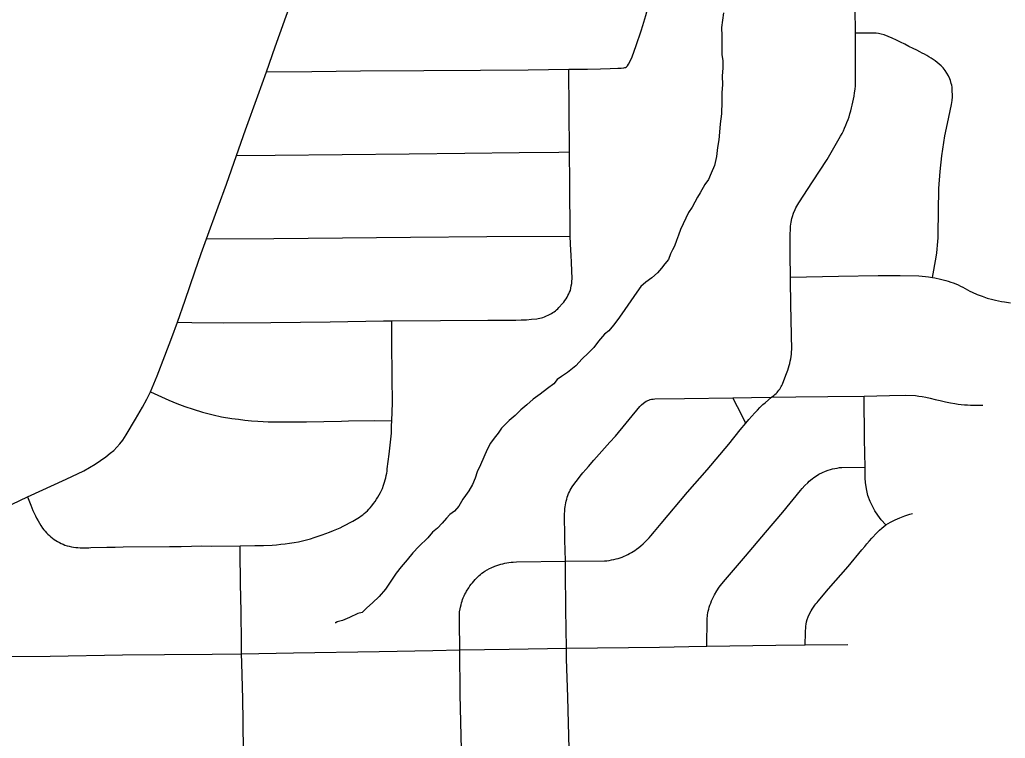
# Model space of a CAD drawing. Extents: x -59 to 82, y -3 to 49.
# Drawn here: x -14.202 to -13.665, y 33.25 to 33.641 of the extents above; entities that cross this region are included whole.
import ezdxf

# ---------------------------------------------------------------- set-up
doc = ezdxf.new("R2010")
doc.units = 0
for name, color, linetype in [('GM_X_City_Street', 7, 'Continuous'), ('GM_X_County_Road', 7, 'Continuous'), ('GM_X_Minor_River', 7, 'Continuous')]:
    doc.layers.add(name, color=color, linetype=linetype)

msp = doc.modelspace()

# ---------------------------------------------------------------- linework, layer by layer
at = {"layer": 'GM_X_City_Street'}
for points in [[(-13.87127, 33.61572), (-13.87073, 33.6163), (-13.87015, 33.61709), (-13.86924, 33.61871), (-13.86825, 33.62107), (-13.86703, 33.62429), (-13.86596, 33.62736), (-13.86329, 33.63527), (-13.86241, 33.63819), (-13.86076, 33.64367), (-13.85896, 33.65049), (-13.85865, 33.65221), (-13.85853, 33.65406), (-13.85865, 33.65745), (-13.85891, 33.65816), (-13.85932, 33.65881), (-13.85986, 33.65934), (-13.86051, 33.65975), (-13.86123, 33.66), (-13.86574, 33.66006)], [(-13.96221, 33.29789), (-13.9624, 33.31341), (-13.96233, 33.3174), (-13.96226, 33.31854), (-13.96197, 33.32025), (-13.96176, 33.32125), (-13.96145, 33.32248), (-13.96121, 33.32346), (-13.96093, 33.32443), (-13.96061, 33.32539), (-13.96025, 33.32634), (-13.95986, 33.32726), (-13.95943, 33.32818), (-13.95896, 33.32907), (-13.95845, 33.32995), (-13.95731, 33.33176), (-13.95667, 33.33271), (-13.95601, 33.33362), (-13.9553, 33.33451), (-13.95457, 33.33538), (-13.9538, 33.33621), (-13.95232, 33.33772), (-13.9516, 33.33839), (-13.95086, 33.33903), (-13.95009, 33.33964), (-13.9493, 33.34022), (-13.94907, 33.34037), (-13.94848, 33.34077), (-13.94727, 33.3415), (-13.94592, 33.34221), (-13.94503, 33.34263), (-13.94308, 33.34346), (-13.94201, 33.34387), (-13.94093, 33.34424), (-13.93984, 33.34457), (-13.93873, 33.34487), (-13.93762, 33.34512), (-13.9365, 33.34533), (-13.93537, 33.34551), (-13.93424, 33.34564), (-13.9331, 33.34573), (-13.93118, 33.34584), (-13.90459, 33.34617), (-13.8833, 33.34635), (-13.882, 33.34648), (-13.88071, 33.34666), (-13.87942, 33.34688), (-13.87815, 33.34714), (-13.87688, 33.34743), (-13.8758, 33.34774), (-13.87472, 33.34808), (-13.87366, 33.34847), (-13.87261, 33.34888), (-13.87158, 33.34934), (-13.87056, 33.34982), (-13.86956, 33.35034), (-13.86857, 33.3509), (-13.86761, 33.35149), (-13.86667, 33.35211), (-13.86575, 33.35275), (-13.86454, 33.3537), (-13.86337, 33.35467), (-13.86222, 33.35569), (-13.86111, 33.35674), (-13.86002, 33.35782), (-13.85897, 33.35893), (-13.85796, 33.36008), (-13.85605, 33.36235), (-13.85512, 33.36344), (-13.85419, 33.36453), (-13.85326, 33.36563), (-13.85233, 33.36672), (-13.83794, 33.38382), (-13.82723, 33.39604), (-13.81542, 33.41003), (-13.80921, 33.41787), (-13.80619, 33.42143), (-13.80454, 33.42337), (-13.80131, 33.42703), (-13.79982, 33.42861), (-13.79847, 33.42999), (-13.79683, 33.43161), (-13.79571, 33.43259), (-13.79214, 33.43554), (-13.79087, 33.4365), (-13.79027, 33.43702), (-13.7897, 33.43756), (-13.78915, 33.43814), (-13.78864, 33.43874), (-13.78815, 33.43937), (-13.78769, 33.44002), (-13.78727, 33.44068), (-13.78688, 33.44137), (-13.78652, 33.44208), (-13.78619, 33.4428), (-13.78482, 33.44623), (-13.784, 33.44856), (-13.78335, 33.45039), (-13.78293, 33.4516), (-13.78256, 33.45283), (-13.78223, 33.45407), (-13.78194, 33.45532), (-13.7817, 33.45658), (-13.7815, 33.45785), (-13.78134, 33.45912), (-13.78123, 33.4604), (-13.78116, 33.46168), (-13.78125, 33.46945), (-13.78155, 33.48634), (-13.78172, 33.49927), (-13.78175, 33.50102), (-13.78191, 33.51313), (-13.78202, 33.52262), (-13.78186, 33.52891), (-13.78153, 33.53097), (-13.78107, 33.53301), (-13.78079, 33.53402), (-13.78011, 33.536), (-13.7793, 33.53793), (-13.77884, 33.53887), (-13.77835, 33.53979), (-13.77782, 33.5407), (-13.77726, 33.5416), (-13.76982, 33.55292), (-13.7619, 33.56521), (-13.75447, 33.57785), (-13.75369, 33.57934), (-13.75297, 33.58083), (-13.75227, 33.58233), (-13.75162, 33.58385), (-13.75101, 33.58538), (-13.75042, 33.58693), (-13.74988, 33.58849), (-13.74937, 33.59006), (-13.74891, 33.59165), (-13.74848, 33.59325), (-13.74809, 33.59485), (-13.74774, 33.59647), (-13.74743, 33.59809), (-13.74715, 33.59971), (-13.74687, 33.60158), (-13.74662, 33.60348), (-13.74643, 33.60537), (-13.74628, 33.60727), (-13.74642, 33.634), (-13.74654, 33.64788)], [(-13.70428, 33.50087), (-13.7023, 33.51185), (-13.70195, 33.51438), (-13.70174, 33.51638), (-13.70155, 33.51839), (-13.7014, 33.52039), (-13.7013, 33.52239), (-13.70123, 33.5244), (-13.70089, 33.54945), (-13.70021, 33.55871), (-13.69928, 33.56716), (-13.69764, 33.578), (-13.69623, 33.58478), (-13.69392, 33.59523), (-13.69374, 33.59626), (-13.6936, 33.59729), (-13.69343, 33.59939), (-13.69358, 33.60358), (-13.69372, 33.60461), (-13.6939, 33.60565), (-13.69411, 33.60663), (-13.69462, 33.60828), (-13.69492, 33.6091), (-13.69565, 33.6107), (-13.69649, 33.61223), (-13.69747, 33.61369), (-13.69856, 33.61506), (-13.69915, 33.61571), (-13.69972, 33.6163), (-13.70072, 33.61716), (-13.7018, 33.61803), (-13.7029, 33.61887), (-13.70402, 33.61967), (-13.70517, 33.62045), (-13.70634, 33.62118), (-13.70753, 33.62188), (-13.70875, 33.62255), (-13.70998, 33.62319), (-13.71123, 33.62378), (-13.71297, 33.62468), (-13.71495, 33.62565), (-13.7172, 33.62683), (-13.71947, 33.62798), (-13.72176, 33.62909), (-13.72406, 33.63017), (-13.72638, 33.63122), (-13.72861, 33.63218), (-13.73079, 33.63307), (-13.73237, 33.63347), (-13.73387, 33.63379), (-13.73514, 33.63394), (-13.73662, 33.63403), (-13.73815, 33.6341), (-13.74642, 33.634)], [(-14.06762, 33.61301), (-14.04286, 33.6132), (-14.01634, 33.61341), (-13.98169, 33.61359), (-13.95084, 33.61381), (-13.92493, 33.61412), (-13.90279, 33.61438), (-13.89254, 33.61447), (-13.88542, 33.61464), (-13.88015, 33.61477), (-13.87604, 33.61493), (-13.87418, 33.61501), (-13.87268, 33.61514), (-13.87211, 33.61525), (-13.87186, 33.61534), (-13.87127, 33.61572)], [(-13.902, 33.52346), (-13.90223, 33.55268), (-13.90236, 33.56926), (-13.90279, 33.61438)], [(-14.08399, 33.56732), (-14.06277, 33.56757), (-14.02633, 33.56798), (-13.98974, 33.5683), (-13.95938, 33.56862), (-13.92975, 33.569), (-13.9082, 33.56918), (-13.90236, 33.56926)], [(-14.11605, 33.4766), (-14.10829, 33.4763), (-14.09118, 33.47607), (-14.06514, 33.47635), (-14.03286, 33.47664), (-14.00374, 33.4772), (-13.99925, 33.47723), (-13.97272, 33.47746), (-13.94682, 33.47754), (-13.93153, 33.47762), (-13.92869, 33.47773), (-13.92587, 33.47787), (-13.92303, 33.47806), (-13.9202, 33.47828), (-13.91935, 33.47843), (-13.91849, 33.4786), (-13.91764, 33.47882), (-13.91681, 33.47907), (-13.91598, 33.47936), (-13.91517, 33.4797), (-13.9136, 33.48042), (-13.91284, 33.48081), (-13.9121, 33.48123), (-13.91139, 33.48169), (-13.91069, 33.48218), (-13.91001, 33.48271), (-13.90936, 33.48326), (-13.90874, 33.48384), (-13.90814, 33.48445), (-13.90614, 33.48663), (-13.90547, 33.48744), (-13.90484, 33.48829), (-13.90424, 33.48916), (-13.90369, 33.49005), (-13.90317, 33.49096), (-13.90269, 33.4919), (-13.90225, 33.49287), (-13.90185, 33.49384), (-13.90158, 33.49507), (-13.90134, 33.4963), (-13.90115, 33.49753), (-13.90099, 33.49878), (-13.90092, 33.50011), (-13.90122, 33.50903), (-13.90143, 33.51309), (-13.90158, 33.51573), (-13.90177, 33.51922), (-13.902, 33.52346)], [(-14.10031, 33.52187), (-14.06352, 33.52207), (-14.02615, 33.52241), (-13.98913, 33.52276), (-13.9474, 33.52318), (-13.902, 33.52346)], [(-13.78175, 33.50102), (-13.75571, 33.5015), (-13.73396, 33.50186), (-13.72205, 33.50199), (-13.71177, 33.50183), (-13.71001, 33.50167), (-13.70826, 33.50147), (-13.70651, 33.50124), (-13.70428, 33.50087), (-13.70303, 33.50064), (-13.69994, 33.49999), (-13.69854, 33.49966), (-13.69715, 33.49928), (-13.69577, 33.49886), (-13.6944, 33.4984), (-13.69306, 33.4979), (-13.69172, 33.49736), (-13.6904, 33.49678), (-13.68909, 33.49617), (-13.68781, 33.49551), (-13.68657, 33.49484), (-13.68398, 33.49344), (-13.68268, 33.49281), (-13.68003, 33.49163), (-13.67732, 33.49059), (-13.67456, 33.48968), (-13.67154, 33.48885), (-13.66993, 33.48846), (-13.66831, 33.48811), (-13.66668, 33.4878), (-13.66505, 33.48753), (-13.66176, 33.4871)], [(-14.00372, 33.38767), (-14.00316, 33.38936), (-14.00282, 33.39054), (-14.00252, 33.39174), (-14.00226, 33.39294), (-14.00204, 33.39416), (-14.00185, 33.39537), (-14.0017, 33.39659), (-14.00072, 33.40463), (-13.9995, 33.41598), (-13.99937, 33.42007), (-13.99925, 33.42276), (-13.99891, 33.43252), (-13.99898, 33.44643), (-13.99915, 33.46601), (-13.99925, 33.47723)], [(-14.13082, 33.43847), (-14.12083, 33.434), (-14.1165, 33.43216), (-14.1121, 33.43049), (-14.10763, 33.429), (-14.10247, 33.42752), (-14.09664, 33.42609), (-14.09217, 33.42499), (-14.08645, 33.42401), (-14.0829, 33.42356), (-14.07935, 33.42315), (-14.0758, 33.4228), (-14.07224, 33.42249), (-14.06943, 33.42232), (-14.06662, 33.42219), (-14.06381, 33.42211), (-14.05537, 33.42219), (-14.04584, 33.42226), (-14.0363, 33.42238), (-14.02677, 33.42254), (-14.02282, 33.42267), (-14.00863, 33.42287), (-13.99925, 33.42276)], [(-13.90247, 33.24398), (-13.90331, 33.27212), (-13.90394, 33.29309), (-13.90401, 33.29876), (-13.90429, 33.31987), (-13.9045, 33.3409), (-13.90459, 33.34617), (-13.9047, 33.35247), (-13.90487, 33.35744), (-13.90496, 33.36047), (-13.90502, 33.37064), (-13.9049, 33.37487), (-13.90478, 33.37592), (-13.90461, 33.37696), (-13.9044, 33.378), (-13.90416, 33.37903), (-13.90388, 33.38006), (-13.90356, 33.38106), (-13.9032, 33.38206), (-13.90281, 33.38304), (-13.90238, 33.38401), (-13.90192, 33.38496), (-13.90142, 33.3859), (-13.90089, 33.38681), (-13.89949, 33.38874), (-13.89805, 33.39063), (-13.89657, 33.39249), (-13.89505, 33.39432), (-13.8935, 33.39612), (-13.89191, 33.39789), (-13.88906, 33.40124), (-13.88618, 33.40457), (-13.88326, 33.40786), (-13.88031, 33.41113), (-13.87732, 33.41437), (-13.86395, 33.43046), (-13.86301, 33.43147), (-13.86198, 33.43237), (-13.86047, 33.43336)], [(-13.86047, 33.43336), (-13.859, 33.43407), (-13.85835, 33.43431), (-13.85769, 33.43451), (-13.85675, 33.43463), (-13.8558, 33.43472), (-13.83963, 33.4349), (-13.81335, 33.43522), (-13.80306, 33.43536), (-13.79214, 33.43554), (-13.77892, 33.43577), (-13.76146, 33.43592), (-13.74159, 33.43617), (-13.7278, 33.43646), (-13.71935, 33.43664), (-13.71355, 33.43645), (-13.71177, 33.43625), (-13.71, 33.43602), (-13.70809, 33.43563), (-13.7057, 33.43507), (-13.70291, 33.43437), (-13.70011, 33.43373), (-13.6973, 33.43313), (-13.69449, 33.43258), (-13.6921, 33.43215), (-13.6904, 33.4319), (-13.6887, 33.4317), (-13.687, 33.43153), (-13.68529, 33.43141), (-13.68357, 33.43134), (-13.67693, 33.43134)], [(-13.80619, 33.42143), (-13.81068, 33.43041), (-13.81335, 33.43522)], [(-13.72978, 33.36596), (-13.73234, 33.36876), (-13.7342, 33.37126), (-13.73575, 33.3737), (-13.73716, 33.37623), (-13.7384, 33.37879), (-13.73956, 33.38211), (-13.7404, 33.38558), (-13.74091, 33.38911), (-13.74108, 33.39148), (-13.74114, 33.3974), (-13.74139, 33.4127), (-13.74159, 33.43617)], [(-13.82737, 33.29987), (-13.82722, 33.31453), (-13.82707, 33.31691), (-13.82689, 33.318), (-13.82666, 33.31908), (-13.82639, 33.32016), (-13.82608, 33.32122), (-13.82573, 33.32228), (-13.8253, 33.32342), (-13.82483, 33.32456), (-13.8238, 33.3268), (-13.82323, 33.32789), (-13.82201, 33.33002), (-13.82065, 33.33207), (-13.81993, 33.33307), (-13.81841, 33.335), (-13.80632, 33.34894), (-13.79546, 33.36182), (-13.78606, 33.37287), (-13.77635, 33.38468), (-13.77538, 33.38593), (-13.77397, 33.38745), (-13.7724, 33.38902), (-13.7716, 33.38976), (-13.76993, 33.39117), (-13.76906, 33.39182), (-13.76817, 33.39245), (-13.76632, 33.39361), (-13.76439, 33.39463), (-13.76277, 33.39533), (-13.7613, 33.39587), (-13.76008, 33.39622), (-13.75885, 33.39653), (-13.75761, 33.3968), (-13.75636, 33.39702), (-13.75511, 33.39721), (-13.75386, 33.39734), (-13.74114, 33.3974)], [(-14.19801, 33.38134), (-14.19604, 33.37671), (-14.19551, 33.37525), (-14.19494, 33.37382), (-14.19432, 33.37239), (-14.19365, 33.37099), (-14.19295, 33.3696), (-14.1922, 33.36824), (-14.19142, 33.36691), (-14.19059, 33.3656), (-14.18971, 33.36428), (-14.18903, 33.36338), (-14.18832, 33.36253), (-14.18758, 33.36171), (-14.1868, 33.36092), (-14.186, 33.36017), (-14.18516, 33.35945), (-14.18429, 33.35876), (-14.1834, 33.35812), (-14.18247, 33.35751), (-14.18153, 33.35693), (-14.18056, 33.3564), (-14.17957, 33.35591), (-14.17856, 33.35546), (-14.17748, 33.35503), (-14.17627, 33.35468), (-14.17512, 33.35439), (-14.17395, 33.35413), (-14.17277, 33.35392), (-14.17159, 33.35375), (-14.17039, 33.35362), (-14.1692, 33.35353), (-14.16442, 33.3536), (-14.16337, 33.35371), (-14.1546, 33.35382), (-14.15017, 33.3539), (-14.14576, 33.35399), (-14.12053, 33.35416), (-14.11421, 33.35426), (-14.10858, 33.35441), (-14.10297, 33.35452), (-14.09749, 33.35445), (-14.08201, 33.35457), (-14.07396, 33.35475), (-14.06926, 33.35487), (-14.06455, 33.35496), (-14.06214, 33.35517), (-14.05974, 33.35542), (-14.05735, 33.35572), (-14.05496, 33.35606), (-14.05258, 33.35644), (-14.05021, 33.35687), (-14.04789, 33.35734), (-14.04578, 33.35789), (-14.04365, 33.35849), (-14.04153, 33.35913), (-14.03941, 33.35981), (-14.03731, 33.36053), (-14.03522, 33.36128), (-14.03314, 33.36206), (-14.03109, 33.36288), (-14.02929, 33.36365), (-14.0275, 33.36445), (-14.02573, 33.3653), (-14.02398, 33.36618), (-14.02225, 33.3671), (-14.02054, 33.36806), (-14.01785, 33.36965), (-14.01691, 33.37025), (-14.016, 33.37088), (-14.01511, 33.37155), (-14.01424, 33.37225), (-14.01339, 33.37297), (-14.01258, 33.37373), (-14.01178, 33.37451), (-14.011, 33.37535), (-14.0101, 33.37646), (-14.00923, 33.3776), (-14.0084, 33.37876), (-14.00759, 33.37995), (-14.00683, 33.38116), (-14.0061, 33.38239), (-14.0054, 33.38364), (-14.00488, 33.38475), (-14.00439, 33.38588), (-14.00372, 33.38767)], [(-13.77374, 33.30061), (-13.77358, 33.30725), (-13.77342, 33.31084), (-13.77331, 33.31187), (-13.7731, 33.31312), (-13.77272, 33.31448), (-13.77219, 33.31584), (-13.77136, 33.31757), (-13.77046, 33.31922), (-13.77001, 33.32003), (-13.76934, 33.32111), (-13.7685, 33.32226), (-13.76791, 33.32305), (-13.76731, 33.32375), (-13.76664, 33.32447), (-13.761, 33.33109), (-13.75039, 33.34326), (-13.74283, 33.35251), (-13.74134, 33.35423), (-13.74009, 33.35578), (-13.7388, 33.3573), (-13.73749, 33.35879), (-13.73478, 33.36171), (-13.73335, 33.36313), (-13.73202, 33.36425), (-13.73091, 33.36519), (-13.72978, 33.36596), (-13.72731, 33.36743), (-13.72477, 33.36876), (-13.72214, 33.36993), (-13.71946, 33.37096), (-13.71672, 33.37182), (-13.7153, 33.3722)], [(-14.08021, 33.24163), (-14.08035, 33.25924), (-14.08053, 33.2711), (-14.08103, 33.2909), (-14.08114, 33.29582), (-14.08126, 33.3019), (-14.08148, 33.31871), (-14.08171, 33.33401), (-14.08192, 33.35132), (-14.08201, 33.35457)], [(-14.30138, 33.29295), (-14.29223, 33.29277), (-14.24731, 33.29357), (-14.21943, 33.29434), (-14.18552, 33.29441), (-14.14615, 33.29518), (-14.12314, 33.29529), (-14.09726, 33.29561), (-14.08114, 33.29582), (-14.05284, 33.29623), (-14.00606, 33.29706), (-13.97679, 33.29759), (-13.96221, 33.29789), (-13.93525, 33.2983), (-13.90401, 33.29876), (-13.85322, 33.29943), (-13.83734, 33.29974), (-13.82737, 33.29987), (-13.81486, 33.30002), (-13.7898, 33.30039), (-13.77374, 33.30061), (-13.75046, 33.3009)], [(-13.96131, 33.24353), (-13.9619, 33.27364), (-13.96221, 33.29789)]]:
    msp.add_lwpolyline(points, dxfattribs=at)
at = {"layer": 'GM_X_County_Road'}
msp.add_lwpolyline([(-14.20635, 33.37737), (-14.19801, 33.38134), (-14.17687, 33.39099), (-14.16725, 33.39554), (-14.16409, 33.39724), (-14.16102, 33.39908), (-14.15803, 33.40106), (-14.15515, 33.40319), (-14.15278, 33.40505), (-14.15093, 33.40662), (-14.14918, 33.40831), (-14.14754, 33.41011), (-14.14602, 33.41214), (-14.14408, 33.41501), (-14.139, 33.42364), (-14.13527, 33.43017), (-14.13294, 33.43451), (-14.13082, 33.43847), (-14.12728, 33.44728), (-14.12295, 33.45807), (-14.11917, 33.46809), (-14.11605, 33.4766), (-14.11196, 33.48852), (-14.10662, 33.50388), (-14.10315, 33.51386), (-14.10031, 33.52187), (-14.09395, 33.53938), (-14.08943, 33.55181), (-14.08399, 33.56732), (-14.0791, 33.58126), (-14.07238, 33.59982), (-14.06762, 33.61301), (-14.06289, 33.62664), (-14.05435, 33.65046)], dxfattribs=at)
at = {"layer": 'GM_X_Minor_River'}
for points in [[(-13.81837, 33.64514), (-13.8194, 33.63714), (-13.81934, 33.63259), (-13.81929, 33.62879), (-13.81924, 33.62537), (-13.8192, 33.62233), (-13.81877, 33.61891), (-13.81872, 33.61511), (-13.81904, 33.61055), (-13.81897, 33.60599), (-13.81929, 33.60142), (-13.81923, 33.59686), (-13.81951, 33.59002), (-13.8202, 33.58469), (-13.82051, 33.58013), (-13.82084, 33.57594), (-13.82154, 33.57175), (-13.82223, 33.5668), (-13.8233, 33.56185), (-13.82514, 33.55765), (-13.82661, 33.55421), (-13.82847, 33.55153), (-13.83107, 33.54694), (-13.83255, 33.54464), (-13.83404, 33.54196), (-13.83552, 33.53928), (-13.83737, 33.53622), (-13.83885, 33.53316), (-13.84033, 33.5301), (-13.8418, 33.52704), (-13.8429, 33.52399), (-13.844, 33.52094), (-13.84509, 33.51788), (-13.84621, 33.51597), (-13.84731, 33.51367), (-13.84841, 33.51062), (-13.85028, 33.50832), (-13.85215, 33.50602), (-13.85439, 33.50333), (-13.85739, 33.50063), (-13.86077, 33.49831), (-13.8634, 33.496), (-13.86563, 33.49293)], [(-13.86563, 33.49293), (-13.87382, 33.48105), (-13.87606, 33.47798), (-13.87829, 33.47492), (-13.88091, 33.47184), (-13.88316, 33.46992), (-13.88652, 33.46607), (-13.88913, 33.46262), (-13.89213, 33.45955), (-13.8955, 33.45646), (-13.89887, 33.45262), (-13.90338, 33.44915), (-13.90676, 33.44683), (-13.90902, 33.44528), (-13.91088, 33.44298), (-13.91427, 33.44027), (-13.9184, 33.43719), (-13.92216, 33.43448), (-13.92553, 33.4314), (-13.92891, 33.4287), (-13.93191, 33.42562), (-13.93529, 33.42292), (-13.93753, 33.42061), (-13.93941, 33.41869), (-13.94127, 33.41601), (-13.94351, 33.41332), (-13.94537, 33.41063), (-13.94722, 33.40719), (-13.94906, 33.40299), (-13.9509, 33.39879), (-13.95275, 33.39496), (-13.95384, 33.39153), (-13.95531, 33.38809), (-13.95716, 33.38465), (-13.95902, 33.38197), (-13.96052, 33.38005), (-13.96274, 33.37622), (-13.96498, 33.37353), (-13.96761, 33.3716), (-13.96948, 33.36968), (-13.97173, 33.36699), (-13.97434, 33.3643), (-13.97697, 33.36199), (-13.97959, 33.35892), (-13.98446, 33.3543), (-13.98783, 33.35083), (-13.99081, 33.347), (-13.99418, 33.34316), (-13.99679, 33.3397), (-14.00274, 33.33089), (-14.0061, 33.32705), (-14.00985, 33.32358), (-14.01285, 33.32089), (-14.01547, 33.3182), (-14.01775, 33.31779), (-14.02227, 33.31545), (-14.02605, 33.31389), (-14.02907, 33.31309), (-14.02983, 33.3127), (-14.0302, 33.3127)]]:
    msp.add_lwpolyline(points, dxfattribs=at)

doc.saveas('drawing.dxf')
